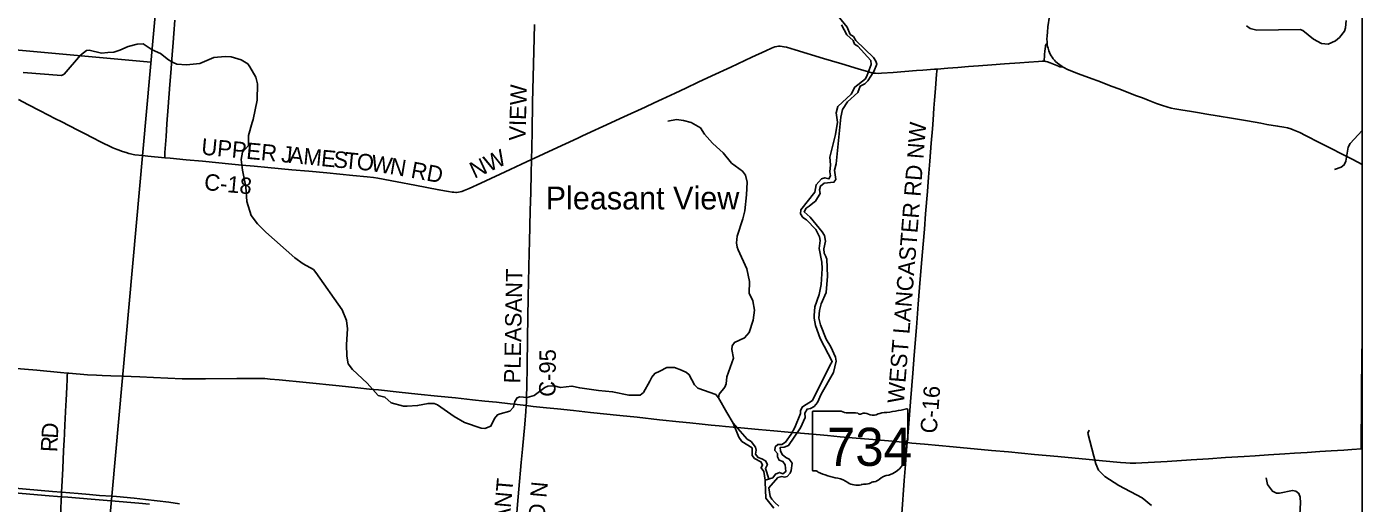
# Model space of a CAD drawing. Extents: x -49 to -8.2, y 9.4 to 23.5.
# Drawn here: x -10.474 to -8.166, y 12.276 to 13.1 of the extents above; entities that cross this region are included whole.
import ezdxf

# ---------------------------------------------------------------- set-up
doc = ezdxf.new("R2010")
doc.units = 0
for name, color, linetype in [('GM_X_Adjacent_County', 7, 'Continuous'), ('GM_X_Corporation', 7, 'Continuous'), ('GM_X_County_Road', 7, 'Continuous'), ('GM_X_County_Road_Text', 7, 'Continuous'), ('GM_X_Major_River', 7, 'Continuous'), ('GM_X_Minor_River', 7, 'Continuous'), ('GM_X_State_Route', 7, 'Continuous'), ('GM_X_State_Shield', 7, 'Continuous'), ('GM_X_Township', 7, 'Continuous'), ('GM_X_Township_Road', 7, 'Continuous'), ('GM_X_Township_Road_Text', 7, 'Continuous'), ('GM_X_Unincorporated_Text', 7, 'Continuous'), ('GM_X_US_Route', 7, 'Continuous')]:
    doc.layers.add(name, color=color, linetype=linetype)

msp = doc.modelspace()

# ---------------------------------------------------------------- linework, layer by layer
at = {"layer": 'GM_X_Adjacent_County'}
msp.add_line((-9.9722, 16.2087), (-10.5877, 9.4087), dxfattribs=at)
msp.add_lwpolyline([(-14.9662, 16.2087), (-8.1662, 16.2087), (-8.1662, 9.4087), (-14.9662, 9.4087)], close=True, dxfattribs=at)
at = {"layer": 'GM_X_Corporation'}
msp.add_line((-8.1662, 12.3705), (-8.1662, 12.5434), dxfattribs=at)
msp.add_lwpolyline([(-8.1662, 12.5434), (-8.1668, 12.5433), (-8.1679, 12.3704), (-8.1662, 12.3705)], dxfattribs=at)
at = {"layer": 'GM_X_County_Road'}
for points in [[(-9.6018, 12.8707), (-9.6012, 12.8914), (-9.6007, 12.9194), (-9.5997, 12.9691), (-9.5981, 13.0358), (-9.5969, 13.0809), (-9.5964, 13.1042)], [(-9.6018, 12.8707), (-9.5965, 12.8732), (-9.564, 12.888), (-9.5217, 12.9078), (-9.5147, 12.911), (-9.4984, 12.9185), (-9.4787, 12.9277), (-9.442, 12.9445), (-9.4053, 12.9615), (-9.3898, 12.9687), (-9.3757, 12.9752), (-9.3532, 12.9857), (-9.3349, 12.9943), (-9.3138, 13.0043), (-9.2899, 13.0155), (-9.2575, 13.0305), (-9.2209, 13.0476), (-9.197, 13.0589), (-9.187, 13.0633), (-9.1841, 13.0645), (-9.1811, 13.0654), (-9.178, 13.0661), (-9.1749, 13.0665), (-9.1718, 13.0666), (-9.1686, 13.0663), (-9.1655, 13.0659), (-9.1609, 13.0648), (-9.146, 13.0604), (-9.097, 13.0455), (-9.0836, 13.0415), (-9.0657, 13.0361), (-9.0374, 13.0276), (-9.0196, 13.0223), (-9.0136, 13.0208), (-9.0105, 13.0202), (-9.0075, 13.0198), (-9.0029, 13.0197), (-8.9967, 13.02), (-8.9766, 13.0215), (-8.9564, 13.023), (-8.9363, 13.0246), (-8.9255, 13.0254), (-8.9053, 13.0269), (-8.9009, 13.0272)], [(-8.7156, 13.0407), (-8.7156, 13.0445), (-8.7155, 13.0475), (-8.7154, 13.0522), (-8.7148, 13.0584), (-8.7138, 13.0661), (-8.7135, 13.0678), (-8.7132, 13.0691), (-8.7125, 13.0703), (-8.7118, 13.0711), (-8.7107, 13.0718)], [(-8.9009, 13.0272), (-8.8821, 13.0285), (-8.865, 13.0299), (-8.8464, 13.0314), (-8.8294, 13.0327), (-8.8062, 13.0344), (-8.7845, 13.036), (-8.7581, 13.038), (-8.7426, 13.0393), (-8.7256, 13.0405), (-8.7194, 13.0409), (-8.7162, 13.0408), (-8.7156, 13.0407)], [(-8.7156, 13.0407), (-8.7147, 13.0406), (-8.7131, 13.0403), (-8.7101, 13.0394), (-8.7057, 13.0377), (-8.6942, 13.0331), (-8.6912, 13.032), (-8.6889, 13.0313), (-8.6858, 13.0308), (-8.6832, 13.0304)], [(-8.9525, 12.3811), (-8.9522, 12.3852), (-8.9504, 12.4068), (-8.9469, 12.4517), (-8.9448, 12.4796), (-8.943, 12.5012), (-8.9405, 12.5322), (-8.9366, 12.5802), (-8.9333, 12.6204), (-8.9299, 12.6637), (-8.9271, 12.6978), (-8.925, 12.7241), (-8.9229, 12.7504), (-8.9208, 12.7767), (-8.9177, 12.8154), (-8.9159, 12.8402), (-8.9137, 12.8681), (-8.9112, 12.899), (-8.9091, 12.9238), (-8.9079, 12.9393), (-8.9065, 12.9594), (-8.9054, 12.9733), (-8.9038, 12.9934), (-8.9019, 13.0182), (-8.9014, 13.0228), (-8.9009, 13.0272)], [(-10.4883, 12.9743), (-10.4722, 12.966), (-10.4507, 12.9549), (-10.4242, 12.9412), (-10.4145, 12.9363), (-10.3855, 12.9214), (-10.3742, 12.9156), (-10.3597, 12.9083), (-10.3462, 12.9013), (-10.3404, 12.8983), (-10.3321, 12.8943), (-10.3253, 12.8911), (-10.3222, 12.8898), (-10.3161, 12.8875), (-10.3086, 12.8848), (-10.3021, 12.8826), (-10.2974, 12.8811), (-10.2948, 12.8805), (-10.2922, 12.8799), (-10.2898, 12.8793), (-10.287, 12.8788), (-10.2736, 12.8774)], [(-10.2736, 12.8774), (-10.2647, 12.8764), (-10.2355, 12.8737)], [(-10.2355, 12.8737), (-10.226, 12.8728), (-10.1982, 12.8701), (-10.1703, 12.8676), (-10.1193, 12.8627), (-10.1022, 12.8611), (-10.0806, 12.859), (-10.0574, 12.8568), (-10.0156, 12.853), (-9.9862, 12.8504), (-9.9553, 12.8475), (-9.9104, 12.8433), (-9.8857, 12.8407), (-9.8748, 12.8394), (-9.8672, 12.8382), (-9.8336, 12.8319), (-9.803, 12.8261), (-9.7618, 12.8185), (-9.745, 12.8153), (-9.7388, 12.8144), (-9.7358, 12.814), (-9.7327, 12.8139), (-9.7312, 12.8139), (-9.7281, 12.8142), (-9.7251, 12.8148), (-9.7222, 12.8156), (-9.7178, 12.8172), (-9.7093, 12.8208), (-9.6895, 12.8299), (-9.6388, 12.8535), (-9.6191, 12.8627), (-9.6018, 12.8707)], [(-9.6108, 12.4452), (-9.6104, 12.4504), (-9.6101, 12.4597), (-9.6098, 12.4798), (-9.6094, 12.5109), (-9.6087, 12.5637), (-9.6081, 12.5963), (-9.6073, 12.6336), (-9.6056, 12.7097), (-9.6051, 12.7284), (-9.6039, 12.7827), (-9.6031, 12.8138), (-9.6022, 12.8479), (-9.6018, 12.8697), (-9.6018, 12.8707)], [(-9.6355, 12.1653), (-9.6344, 12.178), (-9.6308, 12.2183), (-9.6278, 12.2523), (-9.6259, 12.274), (-9.6236, 12.3003), (-9.6193, 12.3467), (-9.6172, 12.3699), (-9.6134, 12.4132), (-9.6115, 12.4349), (-9.6108, 12.4452)], [(-8.9618, 12.2582), (-8.9575, 12.3155), (-8.9554, 12.3434), (-8.9541, 12.3604), (-8.9525, 12.3811)]]:
    msp.add_lwpolyline(points, dxfattribs=at)
at = {"layer": 'GM_X_Major_River'}
for points in [[(-9.0927, 12.5598), (-9.1024, 12.5846), (-9.1051, 12.5965), (-9.1043, 12.6096), (-9.1012, 12.621), (-9.0928, 12.6406), (-9.09, 12.6691), (-9.0916, 12.6983), (-9.0934, 12.703), (-9.0959, 12.7089), (-9.0968, 12.7163), (-9.0939, 12.7294), (-9.0957, 12.7391), (-9.0994, 12.7458), (-9.1203, 12.7709), (-9.1307, 12.7804), (-9.1271, 12.7865), (-9.1221, 12.7902), (-9.1157, 12.795), (-9.1109, 12.7987), (-9.1031, 12.8122), (-9.104, 12.8184), (-9.1024, 12.8247), (-9.0962, 12.83), (-9.0791, 12.8314), (-9.0761, 12.8363), (-9.0779, 12.8524), (-9.0754, 12.8634), (-9.0674, 12.944), (-9.0645, 12.9575), (-9.0555, 12.9705), (-9.0376, 12.9867), (-9.0336, 12.9977), (-9.0258, 13.0015), (-9.0203, 13.0066), (-9.0104, 13.023), (-9.0052, 13.0359), (-9.0065, 13.0408), (-9.0106, 13.0469), (-9.0413, 13.0763), (-9.0456, 13.0835), (-9.0511, 13.087), (-9.0563, 13.0999), (-9.0719, 13.1187)], [(-9.0663, 13.1037), (-9.0568, 13.0866), (-9.046, 13.0767), (-9.0438, 13.0704), (-9.0378, 13.0668), (-9.0152, 13.0418), (-9.0146, 13.0352), (-9.0216, 13.0168), (-9.0246, 13.0104), (-9.0429, 12.996), (-9.0496, 12.9836), (-9.0722, 12.9624), (-9.0751, 12.9512), (-9.0729, 12.9351), (-9.0764, 12.9141), (-9.0865, 12.8749), (-9.0852, 12.8614), (-9.0862, 12.8493), (-9.0849, 12.8428), (-9.0878, 12.8371), (-9.0946, 12.8392), (-9.1007, 12.8376), (-9.11, 12.827), (-9.112, 12.8145), (-9.1365, 12.7839), (-9.137, 12.7767), (-9.1326, 12.7706), (-9.1264, 12.7667), (-9.1102, 12.7496), (-9.104, 12.7371), (-9.1031, 12.7308), (-9.1047, 12.7169), (-9.1001, 12.6932), (-9.0994, 12.682), (-9.1011, 12.6543), (-9.1044, 12.6375), (-9.1122, 12.6161), (-9.1135, 12.6011), (-9.1133, 12.5962), (-9.1107, 12.5836), (-9.1031, 12.5614), (-9.0819, 12.5215), (-9.0865, 12.5147), (-9.1163, 12.4539), (-9.1336, 12.4432), (-9.137, 12.4364), (-9.1369, 12.4317), (-9.1468, 12.4072), (-9.153, 12.3955), (-9.1629, 12.3819), (-9.1691, 12.3778), (-9.1758, 12.3776), (-9.1809, 12.3737), (-9.1815, 12.3676), (-9.1766, 12.3621), (-9.1766, 12.3566), (-9.174, 12.3505), (-9.1672, 12.3484), (-9.1636, 12.3428), (-9.1624, 12.3311), (-9.1673, 12.3273), (-9.1732, 12.3296), (-9.1802, 12.3268), (-9.1848, 12.3202), (-9.198, 12.3162)], [(-9.1744, 12.2712), (-9.181, 12.2777), (-9.1867, 12.283), (-9.1891, 12.2878), (-9.1915, 12.303), (-9.1759, 12.3205), (-9.1694, 12.3224), (-9.1645, 12.3214), (-9.1598, 12.3227), (-9.1548, 12.328), (-9.1529, 12.3329), (-9.1511, 12.3458), (-9.1562, 12.3523), (-9.1624, 12.3554), (-9.1687, 12.3603), (-9.1717, 12.3668), (-9.1718, 12.3727), (-9.1652, 12.3732), (-9.1576, 12.3762), (-9.1368, 12.4064), (-9.1289, 12.4248), (-9.1295, 12.4322), (-9.1255, 12.4392), (-9.1194, 12.4403), (-9.1133, 12.4435), (-9.1078, 12.4503), (-9.1013, 12.4649), (-9.0797, 12.5025), (-9.0751, 12.5218), (-9.0765, 12.529), (-9.0846, 12.5465), (-9.0927, 12.5598)], [(-9.198, 12.3162), (-9.1979, 12.3134), (-9.1967, 12.2852), (-9.1831, 12.2676)]]:
    msp.add_lwpolyline(points, dxfattribs=at)
at = {"layer": 'GM_X_Minor_River'}
for points in [[(-8.1943, 13.1111), (-8.1953, 13.0984), (-8.1968, 13.0929), (-8.2054, 13.0819), (-8.2124, 13.0761), (-8.225, 13.0702), (-8.2365, 13.0714), (-8.2503, 13.0789), (-8.2687, 13.094), (-8.2738, 13.0955), (-8.3486, 13.0947), (-8.3598, 13.0973), (-8.3664, 13.1017)], [(-10.2572, 13.0604), (-10.2724, 13.071), (-10.2829, 13.07), (-10.2987, 13.066), (-10.3128, 13.0596), (-10.3235, 13.0565), (-10.3335, 13.0558), (-10.3445, 13.0546), (-10.3659, 13.0598), (-10.3706, 13.0591), (-10.3808, 13.0513), (-10.4092, 13.0184), (-10.414, 13.0162), (-10.4799, 13.021)], [(-10.2571, 13.0604), (-10.2425, 13.0539), (-10.229, 13.0431), (-10.2211, 13.0385), (-10.2147, 13.0359), (-10.1979, 13.0343), (-10.175, 13.0369), (-10.1507, 13.0471), (-10.131, 13.0488), (-10.1208, 13.0483), (-10.1034, 13.0434), (-10.0921, 13.0361), (-10.0882, 13.0313), (-10.0782, 13.0129), (-10.075, 13.0019), (-10.0757, 12.9731), (-10.0824, 12.9399), (-10.0842, 12.9348), (-10.0905, 12.9125), (-10.0906, 12.8948), (-10.1009, 12.8834), (-10.1035, 12.8705), (-10.1012, 12.8526), (-10.0951, 12.8237), (-10.0934, 12.7983), (-10.0863, 12.7741), (-10.0749, 12.7594), (-10.0608, 12.7452), (-10.0105, 12.7009), (-9.9961, 12.6905), (-9.9786, 12.6804), (-9.9743, 12.6756), (-9.9289, 12.6105), (-9.9215, 12.5924), (-9.9194, 12.5777), (-9.9215, 12.5508), (-9.9209, 12.5305), (-9.9184, 12.5174), (-9.9108, 12.5073), (-9.8854, 12.4842), (-9.8667, 12.4626), (-9.855, 12.4598), (-9.844, 12.45), (-9.823, 12.4443), (-9.8164, 12.4439), (-9.7986, 12.4452), (-9.7804, 12.449), (-9.7696, 12.4487), (-9.7643, 12.4466), (-9.7352, 12.426), (-9.7173, 12.4158), (-9.6885, 12.4058), (-9.6824, 12.4054), (-9.6718, 12.4098), (-9.6656, 12.4228), (-9.6605, 12.4291), (-9.6557, 12.4311), (-9.639, 12.4357), (-9.6329, 12.4423), (-9.6305, 12.4521), (-9.6265, 12.4583), (-9.6218, 12.4602), (-9.6093, 12.4591), (-9.5968, 12.4628), (-9.5785, 12.4763), (-9.5735, 12.4789), (-9.5627, 12.4795), (-9.5518, 12.4767), (-9.5319, 12.479), (-9.5183, 12.4757), (-9.4858, 12.471), (-9.4616, 12.4692), (-9.4337, 12.4634), (-9.414, 12.4632), (-9.4083, 12.4677), (-9.397, 12.4872), (-9.3939, 12.4941), (-9.3887, 12.5009), (-9.3797, 12.5049)], [(-9.2783, 12.4587), (-9.2773, 12.4646), (-9.2678, 12.4769), (-9.2655, 12.4827), (-9.2641, 12.4949), (-9.2528, 12.5274), (-9.2555, 12.5422), (-9.2547, 12.5483), (-9.2507, 12.5545), (-9.2335, 12.5621), (-9.2255, 12.5713), (-9.2187, 12.5929), (-9.2162, 12.61), (-9.2195, 12.6261), (-9.2257, 12.6396), (-9.225, 12.6595), (-9.2296, 12.6819), (-9.2444, 12.7144), (-9.2461, 12.7193), (-9.2474, 12.7267), (-9.2462, 12.7381), (-9.2364, 12.768), (-9.2333, 12.7821), (-9.2301, 12.8096), (-9.229, 12.8314), (-9.232, 12.8439), (-9.2369, 12.8504), (-9.2563, 12.8647), (-9.2706, 12.8822), (-9.2821, 12.8929), (-9.2891, 12.8992), (-9.303, 12.9146), (-9.3096, 12.9253), (-9.3258, 12.935), (-9.3388, 12.9385), (-9.3513, 12.9399), (-9.3659, 12.9371)], [(-8.1662, 12.9208), (-8.1869, 12.8984), (-8.1907, 12.8919), (-8.1944, 12.8681), (-8.1975, 12.8614), (-8.2026, 12.8575), (-8.2144, 12.8537)], [(-9.2535, 12.4148), (-9.2639, 12.433), (-9.2783, 12.4587), (-9.2832, 12.4644), (-9.3144, 12.475), (-9.3198, 12.4811), (-9.329, 12.4984), (-9.3339, 12.5024), (-9.3424, 12.5066), (-9.3547, 12.5109), (-9.3679, 12.5111), (-9.3797, 12.5049)], [(-9.1914, 12.3182), (-9.1974, 12.3366), (-9.1941, 12.3434), (-9.1973, 12.3493), (-9.2037, 12.3529), (-9.2101, 12.3556), (-9.2148, 12.3611), (-9.2137, 12.3679), (-9.2146, 12.3732), (-9.2221, 12.383), (-9.2289, 12.3868), (-9.2535, 12.4148)], [(-9.2535, 12.4148), (-9.2436, 12.3903), (-9.2382, 12.3832), (-9.2203, 12.3718), (-9.2205, 12.3589), (-9.2166, 12.3539), (-9.2054, 12.348), (-9.2023, 12.3425), (-9.2051, 12.3375), (-9.2002, 12.3311), (-9.198, 12.3162)], [(-8.6384, 12.4029), (-8.6404, 12.3976), (-8.6264, 12.3442), (-8.6221, 12.3336), (-8.6112, 12.3225), (-8.5867, 12.3072), (-8.5467, 12.2854), (-8.5303, 12.2722)], [(-8.2741, 12.2566), (-8.2728, 12.2772), (-8.2737, 12.2867), (-8.276, 12.2932), (-8.2809, 12.297), (-8.2869, 12.2985), (-8.3095, 12.2935), (-8.3146, 12.2936), (-8.3214, 12.297), (-8.33, 12.3084), (-8.3324, 12.3204)]]:
    msp.add_lwpolyline(points, dxfattribs=at)
at = {"layer": 'GM_X_State_Route'}
for points in [[(-8.1662, 12.8624), (-8.1826, 12.8707), (-8.2033, 12.8814), (-8.2186, 12.8891), (-8.2394, 12.8996), (-8.2642, 12.9125), (-8.274, 12.9173), (-8.2796, 12.9199), (-8.2854, 12.9221), (-8.2898, 12.9236), (-8.2957, 12.9253), (-8.3018, 12.9266), (-8.3125, 12.9285), (-8.3309, 12.9315), (-8.3416, 12.9334), (-8.3645, 12.9374), (-8.3921, 12.9422), (-8.4135, 12.946), (-8.438, 12.9499), (-8.4472, 12.9514), (-8.4611, 12.9535), (-8.4795, 12.9565), (-8.4902, 12.9584), (-8.4963, 12.9597), (-8.5038, 12.9617), (-8.5112, 12.9641), (-8.5215, 12.9678), (-8.536, 12.9733), (-8.5462, 12.9772), (-8.5578, 12.9816), (-8.5708, 12.9867), (-8.5868, 12.9928), (-8.5983, 12.9973), (-8.6231, 13.0066), (-8.6332, 13.0104), (-8.6565, 13.0191), (-8.6696, 13.0241), (-8.6768, 13.0272), (-8.681, 13.0293), (-8.6832, 13.0304), (-8.685, 13.0316), (-8.6889, 13.0343), (-8.6926, 13.0372), (-8.6961, 13.0403), (-8.6982, 13.0426), (-8.7003, 13.045), (-8.7021, 13.0475), (-8.7038, 13.0502), (-8.7053, 13.0529), (-8.7067, 13.0557), (-8.7078, 13.0587), (-8.7092, 13.0632), (-8.7099, 13.0662), (-8.7105, 13.0693), (-8.7107, 13.0718), (-8.7109, 13.074), (-8.7111, 13.0787), (-8.7109, 13.0849), (-8.7104, 13.0911), (-8.7093, 13.1004), (-8.7069, 13.1189)], [(-10.5057, 12.5107), (-10.4565, 12.5062), (-10.4157, 12.5023), (-10.4037, 12.5013), (-10.4012, 12.5011), (-10.3689, 12.4986), (-10.3535, 12.4976), (-10.3438, 12.4971), (-10.3283, 12.4965), (-10.3081, 12.4958)], [(-10.3081, 12.4958), (-10.2783, 12.4946), (-10.255, 12.4937), (-10.2302, 12.4927), (-10.2053, 12.4916), (-10.196, 12.4914), (-10.1649, 12.4916), (-10.1106, 12.492), (-10.0888, 12.4921), (-10.0717, 12.492), (-10.0624, 12.4917), (-10.0531, 12.4911), (-10.0376, 12.4896), (-9.9912, 12.4849), (-9.934, 12.4791), (-9.9015, 12.4758), (-9.8814, 12.4737), (-9.866, 12.4721), (-9.8304, 12.4685), (-9.798, 12.4651), (-9.764, 12.4614), (-9.7331, 12.4583), (-9.7037, 12.4552), (-9.6821, 12.453), (-9.662, 12.4508), (-9.6388, 12.4482), (-9.6265, 12.447), (-9.6108, 12.4452), (-9.5987, 12.4438), (-9.5755, 12.4413), (-9.557, 12.4393), (-9.5291, 12.4364), (-9.4998, 12.4333), (-9.4488, 12.4279), (-9.4194, 12.4249), (-9.3808, 12.4207), (-9.3468, 12.4172), (-9.3282, 12.4153), (-9.3066, 12.4131), (-9.2912, 12.4115), (-9.2772, 12.4101)], [(-9.2772, 12.4101), (-9.2664, 12.409), (-9.2401, 12.4064), (-9.2092, 12.4036), (-9.1829, 12.4014), (-9.1581, 12.3991), (-9.1228, 12.3961)], [(-9.1228, 12.3961), (-9.1225, 12.3961), (-9.09, 12.3932), (-9.0683, 12.3912), (-9.0405, 12.3889), (-9.0188, 12.3871), (-8.9848, 12.384), (-8.96, 12.3818), (-8.9525, 12.3811), (-8.9445, 12.3804), (-8.9229, 12.3785), (-8.8733, 12.3739), (-8.8068, 12.3677), (-8.7774, 12.3649), (-8.7326, 12.3607), (-8.7124, 12.359), (-8.6923, 12.3571), (-8.6382, 12.352), (-8.615, 12.3497), (-8.5841, 12.3468), (-8.5748, 12.3461), (-8.567, 12.3458), (-8.5577, 12.3458), (-8.5469, 12.3461), (-8.5251, 12.3473), (-8.5034, 12.3487), (-8.4616, 12.3514), (-8.4321, 12.3532), (-8.4027, 12.3552), (-8.3701, 12.3573), (-8.3515, 12.3584), (-8.3282, 12.3599), (-8.3003, 12.3615), (-8.2832, 12.3626), (-8.2615, 12.3641), (-8.2398, 12.3655), (-8.2197, 12.3668), (-8.198, 12.3683), (-8.184, 12.3693), (-8.1676, 12.3705)], [(-8.1676, 12.3705), (-8.1662, 12.3706)]]:
    msp.add_lwpolyline(points, dxfattribs=at)
at = {"layer": 'GM_X_State_Shield'}
for p, q in [((-9.1164, 12.4339), (-9.1164, 12.3339)), ((-9.0666, 12.4357), (-9.1148, 12.4357)), ((-8.9516, 12.3858), (-8.9516, 12.4381)), ((-8.9517, 12.3858), (-8.9516, 12.3858))]:
    msp.add_line(p, q, dxfattribs=at)
for centre, major_axis, start_param, end_param in [((-9.0103, 12.5721), (0.1748, 0), 4.814394, 5.042369), ((-8.9535, 12.4383), (0.00183, 0), 6.141152, 7.989035), ((-9.1145, 12.4341), (0.00191, 0), 1.712693, 3.28349), ((-9.0551, 12.4473), (0.0185, 0), 4.042523, 4.731795), ((-9.0489, 12.3795), (0.0665, 0), 1.404758, 1.657858), ((-9.0338, 12.4347), (0.00534, 0), 3.836095, 5.185415), ((-9.026, 12.4231), (0.0111, 0), 0.950623, 2.079405), ((-9.0117, 12.439), (0.0134, 0), 4.081561, 5.145723), ((-8.9881, 12.4051), (0.0352, 0), 1.699011, 2.107814), ((-8.9451, 12.3639), (0.0124, 0), 2.387724, 3.262537), ((-8.9521, 12.3819), (0.00284, 0), 1.883978, 3.671073), ((-8.9701, 12.3753), (0.017, 0), 5.934695, 6.695948), ((-8.9536, 12.3856), (0.00196, 0), 5.05454, 6.418171), ((-9.0006, 12.3572), (0.0437, 0), 5.101752, 6.440018), ((-9.1145, 12.3336), (0.00193, 0), 3.00124, 4.508301), ((-9.1142, 12.3439), (0.0147, 0), 4.665946, 4.897461), ((-9.1112, 12.3281), (0.0053, 0), 0.519207, 1.627899), ((-9.0443, 12.418), (0.1262, 0), 4.195997, 4.488961), ((-8.9821, 12.3058), (0.0239, 0), 1.647645, 2.488434), ((-9.0819, 12.2889), (0.0395, 0), 0.823519, 1.323587), ((-9.0392, 12.3276), (0.0251, 0), 4.026481, 4.996735), ((-9.0248, 12.293), (0.0206, 0), 1.495662, 1.94098), ((-9.0229, 12.3201), (0.0133, 0), 4.691044, 5.507374), ((-9.0109, 12.3104), (0.00376, 0), 1.147584, 2.315152), ((-9.0125, 12.3242), (0.0141, 0), 4.937069, 5.64225)]:
    msp.add_ellipse(centre, major_axis=major_axis, ratio=0.8, start_param=start_param, end_param=end_param, dxfattribs=at)
at = {"layer": 'GM_X_Township'}
msp.add_line((-10.9145, 13.0981), (-10.2594, 13.0392), dxfattribs=at)
at = {"layer": 'GM_X_Township_Road'}
for points in [[(-10.2355, 12.8737), (-10.2353, 12.8764), (-10.2351, 12.8826), (-10.2331, 12.9105), (-10.2315, 12.9322), (-10.2294, 12.9617), (-10.2264, 13.0004), (-10.2249, 13.0206), (-10.2224, 13.0516), (-10.2208, 13.0733), (-10.2195, 13.0888), (-10.2177, 13.112)], [(-10.4088, 12.395), (-10.4087, 12.3972), (-10.4079, 12.4111), (-10.4063, 12.4459), (-10.4059, 12.454), (-10.4053, 12.4661), (-10.4047, 12.4772), (-10.4041, 12.4906), (-10.4038, 12.4974), (-10.4037, 12.5013)], [(-10.4206, 12.1519), (-10.4197, 12.1723), (-10.4187, 12.1894), (-10.4178, 12.2061), (-10.4164, 12.2378), (-10.4159, 12.2486), (-10.4152, 12.2651), (-10.4142, 12.2833), (-10.414, 12.2875), (-10.4136, 12.2953), (-10.4127, 12.315), (-10.4117, 12.3364), (-10.4102, 12.3671), (-10.4093, 12.386), (-10.4088, 12.395)]]:
    msp.add_lwpolyline(points, dxfattribs=at)
at = {"layer": 'GM_X_US_Route'}
for points in [[(-10.8354, 12.3228), (-10.8275, 12.3222), (-10.7962, 12.3194), (-10.7903, 12.3189), (-10.7674, 12.317), (-10.7523, 12.3157), (-10.7315, 12.314), (-10.7194, 12.313), (-10.6981, 12.3112), (-10.651, 12.3074), (-10.625, 12.3052), (-10.6027, 12.3032), (-10.5882, 12.302), (-10.5613, 12.2998), (-10.5254, 12.2968), (-10.4882, 12.2937), (-10.4418, 12.2898), (-10.414, 12.2875), (-10.4031, 12.2867), (-10.3625, 12.2832), (-10.3277, 12.2803)], [(-10.5007, 12.3029), (-10.4293, 12.2966), (-10.4136, 12.2953), (-10.385, 12.2929), (-10.3652, 12.2913), (-10.3481, 12.2897), (-10.327, 12.2883)], [(-10.3277, 12.2803), (-10.2803, 12.2763), (-10.2618, 12.2744)], [(-10.327, 12.2883), (-10.3188, 12.2877), (-10.2885, 12.2849), (-10.2684, 12.2829), (-10.2484, 12.2806), (-10.2284, 12.2779), (-10.21, 12.275)]]:
    msp.add_lwpolyline(points, dxfattribs=at)

# ---------------------------------------------------------------- texts
at = {"layer": 'GM_X_County_Road_Text'}
for s, height, rotation, p in [('VIEW', 0.02841, 88.4233, (-9.6122, 12.903)), ('WEST LANCASTER RD NW', 0.028409, 85.4239, (-8.9584, 12.4482)), ('UPPER', 0.02841, 354.6848, (-10.1731, 12.8793)), ('J', 0.0284, 354.3903, (-10.035, 12.8664)), ('A', 0.0284, 354.3884, (-10.0217, 12.8651)), ('M', 0.0284, 354.388, (-9.9969, 12.8626)), ('E', 0.0284, 354.3882, (-9.9662, 12.8596)), ('S', 0.0284, 354.3892, (-9.945, 12.8575)), ('T', 0.0284, 354.3854, (-9.9259, 12.8556)), ('O', 0.0284, 354.0076, (-9.9048, 12.8536)), ('W', 0.0284, 351.0046, (-9.8804, 12.851)), ('NW', 0.02841, 24.7519, (-9.7003, 12.8372)), ('N', 0.0284, 350.3374, (-9.8479, 12.8459)), ('RD', 0.02841, 349.5626, (-9.8115, 12.8395)), ('C-18', 0.02841, 354.4949, (-10.1682, 12.8182)), ('PLEASANT', 0.02841, 88.9267, (-9.6209, 12.4833)), ('C-95', 0.02841, 89.3152, (-9.5604, 12.4602)), ('C-16', 0.02841, 85.5381, (-8.9017, 12.3962)), ('PLEASANT', 0.02841, 84.9016, (-9.6505, 12.1203)), ('VIEW RD N', 0.02841, 84.9007, (-9.5911, 12.1126))]:
    msp.add_text(s, height=height, rotation=rotation, dxfattribs=at).set_placement(p)
at = {"layer": 'GM_X_State_Shield'}
msp.add_text('734', height=0.06592, dxfattribs=at).set_placement((-9.0913, 12.3409))
at = {"layer": 'GM_X_Township_Road_Text'}
for s, rotation, p in [('D', 86.5848, (-10.4202, 12.3875)), ('R', 86.9856, (-10.4214, 12.3642))]:
    msp.add_text(s, height=0.0284, rotation=rotation, dxfattribs=at).set_placement(p)
at = {"layer": 'GM_X_Unincorporated_Text'}
msp.add_text('Pleasant View', height=0.039489, rotation=0, dxfattribs=at).set_placement((-9.5772, 12.7844))

doc.saveas('drawing.dxf')
